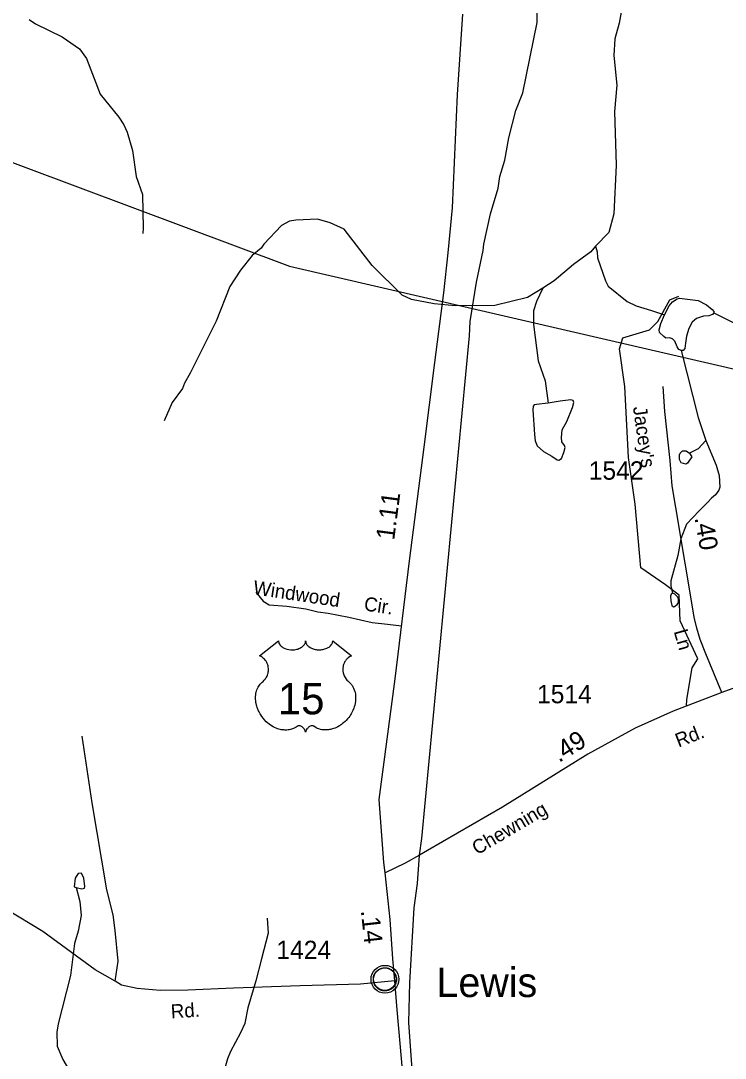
# Model space of a CAD drawing. Extents: x 2056842 to 2160602, y 826753 to 1016856.
# Drawn here: x 2116907 to 2121690, y 955471 to 962516 of the extents above; entities that cross this region are included whole.
import ezdxf

# ---------------------------------------------------------------- set-up
doc = ezdxf.new("R2010")
doc.units = 0
for name, color, linetype in [('Exist Civil Demographics Community CELL', 7, 'Continuous'), ('Exist Civil Demographics Community Label', 7, 'Continuous'), ('Exist Hydrographic Creek Single Shore', 7, 'Continuous'), ('Exist Hydrographic Misc Water Feature', 7, 'Continuous'), ('Exist Hydrographic Pond Under 1500 Sq Ft', 7, 'Continuous'), ('Exist Railroad Mainline', 7, 'Continuous'), ('Exist Road Non-System Type 51', 7, 'Continuous'), ('Exist Road Non-System Type 51 Label', 7, 'Continuous'), ('Exist Road Primary US Attributed', 7, 'Continuous'), ('Exist Road Primary US Mileage Hundredths English Label', 7, 'Continuous'), ('Exist Road Primary US Shield CELL', 7, 'Continuous'), ('Exist Road Primary US Shield Number Label', 7, 'Continuous'), ('Exist Road Secondary Mileage Hundredths English Label', 7, 'Continuous'), ('Exist Road Secondary Type 51 Attributed', 7, 'Continuous'), ('Exist Road Secondary Type 51 Label', 7, 'Continuous'), ('Exist Road Secondary Type 51 Number Label', 7, 'Continuous'), ('Exist Utilities Electrical Transmission Line', 7, 'Continuous')]:
    doc.layers.add(name, color=color, linetype=linetype)

msp = doc.modelspace()

# ---------------------------------------------------------------- linework, layer by layer
at = {"layer": 'Exist Civil Demographics Community CELL'}
msp.add_lwpolyline([(2119301.7, 956020.1), (2119302.7, 956025.6), (2119304.5, 956032.2), (2119307.4, 956039.4), (2119310.3, 956045.2), (2119313.7, 956050.9), (2119317.4, 956056), (2119321.4, 956060.4), (2119326, 956065), (2119331.5, 956069.6), (2119336.9, 956073.2), (2119341.8, 956076.1), (2119346.9, 956078.6), (2119352.3, 956080.9), (2119358, 956082.7), (2119362.3, 956083.8), (2119367.1, 956084.6), (2119371.3, 956085.3), (2119377.6, 956085.5), (2119382.1, 956085.4), (2119387.7, 956085.2), (2119392.6, 956084.5), (2119397.5, 956083.5), (2119402.5, 956082.1), (2119407.7, 956080.1), (2119414.4, 956077.2), (2119420.6, 956073.7), (2119425.7, 956070.2), (2119430.8, 956066.1), (2119434.2, 956063), (2119438.3, 956058.6), (2119442.1, 956053.9), (2119445.2, 956049.3), (2119448.4, 956044.3), (2119450.8, 956039.2), (2119452.8, 956034.2), (2119454.4, 956029.1), (2119455.7, 956024.5), (2119456.8, 956018.5), (2119457.4, 956013.8), (2119457.7, 956007.8), (2119457.5, 956002), (2119456.9, 955996.3), (2119456, 955990.8), (2119454.3, 955984.7), (2119452.4, 955978.8), (2119450.2, 955973.8), (2119447, 955967.8), (2119443.7, 955962.5), (2119440.3, 955957.8), (2119436, 955953), (2119430.7, 955948.1), (2119425.7, 955943.9), (2119420.7, 955940.5), (2119416.4, 955938), (2119409.6, 955934.8), (2119402.4, 955932), (2119396.5, 955930.6), (2119389.9, 955929.3), (2119385.5, 955928.8), (2119381, 955928.5), (2119375.4, 955928.5), (2119371.1, 955929), (2119365.5, 955929.7), (2119359.5, 955931), (2119355, 955932.3), (2119349.8, 955934.2), (2119345.2, 955936.2), (2119341.3, 955938.4), (2119334.5, 955942.5), (2119328.9, 955946.8), (2119324, 955951.2), (2119319.5, 955956.1), (2119316.3, 955960.1), (2119313.4, 955964.2), (2119309.3, 955971.3), (2119307.5, 955974.9), (2119305.8, 955978.9), (2119303.2, 955987.1), (2119301.7, 955994.1), (2119301, 955999.3), (2119300.7, 956005.6), (2119300.6, 956010.3), (2119301.2, 956016.8)], close=True, dxfattribs=at)
for centre, radius in [((2119379.3, 956007.6), 94.3), ((2119379, 956007.9), 76.7)]:
    msp.add_circle(centre, radius, dxfattribs=at)
at = {"layer": 'Exist Hydrographic Creek Single Shore'}
for points in [[(2116964.3, 962524.9), (2117006.5, 962495.2), (2117188.8, 962406), (2117305.3, 962324.5), (2117353.7, 962260.7), (2117446.6, 962017.1), (2117573.3, 961861.7), (2117605.5, 961809.8), (2117629.9, 961760), (2117666.4, 961636.1), (2117691, 961458.3), (2117733.6, 961336.5), (2117738.5, 961108.4), (2117734.9, 961072.5)], [(2117282.3, 956630.8), (2117308.8, 956535), (2117317.4, 956441), (2117295.8, 956334.9), (2117272.1, 956250.9), (2117245, 956032.7), (2117160.3, 955704.2)], [(2118579.1, 956422.4), (2118587.5, 956320.5), (2118540.2, 956146.2), (2118503, 955996.1), (2118449.6, 955813.8), (2118428.1, 955709.9)], [(2117160.3, 955704.2), (2117152.5, 955648.1), (2117154.8, 955554.2), (2117193.3, 955462.3), (2117243.6, 955374.6), (2117288, 955264.8), (2117348.5, 955179), (2117376.8, 955109.1), (2117463.4, 954971.5), (2117547.6, 954899.9), (2117664.3, 954760.4), (2117724.6, 954670.7), (2117764.8, 954628.9), (2117824.9, 954605.1), (2117937, 954579.7), (2117977, 954557.8)], [(2117976.9, 954557.7), (2118080.9, 954590), (2118136.6, 954600.3), (2118168.5, 954634.4), (2118231.9, 954750.6), (2118285.7, 954824.9), (2118295.5, 954856.9), (2118303.4, 954921), (2118288.5, 955100.8), (2118258.1, 955220.9), (2118277.4, 955342.9), (2118312.9, 955469.1), (2118332.6, 955519.3), (2118400.2, 955645.5), (2118429.8, 955709.5)]]:
    msp.add_lwpolyline(points, dxfattribs=at)
at = {"layer": 'Exist Hydrographic Misc Water Feature'}
for points in [[(2121103.2, 963159.3), (2121091.6, 963065.1), (2121034.3, 962888.9), (2121020.8, 962830.9), (2121005.2, 962700.8), (2120970, 962498.7), (2120940.6, 962392.5), (2120933.1, 962280.5), (2120954, 962078.6), (2120938.8, 961900.6), (2120948.2, 961534.6), (2120933.9, 961204.6), (2120900.2, 961078.4), (2120808.8, 960986)], [(2120452, 960700.5), (2120346.4, 960638), (2120124.5, 960583.1), (2119856.7, 960579.9), (2119712.6, 960593.2), (2119560.6, 960622.6), (2119496.3, 960652.3), (2119291.6, 960853.4), (2119102.6, 961100.5), (2119006.4, 961144.1), (2118922.3, 961167.7), (2118774.3, 961163.1), (2118730.4, 961154.9), (2118676.2, 961126.6), (2118557.1, 960998.1), (2118539.1, 960972.1), (2118477.3, 960921.7), (2118399.8, 960821.4), (2118326.2, 960711), (2118233.3, 960476.7), (2118056.8, 960124), (2118017.4, 960055.8), (2118005.3, 960019.8), (2117935.8, 959923.4), (2117880.2, 959799.2)], [(2120808.8, 960986), (2120777, 960945.9), (2120659.3, 960861.5), (2120527.9, 960750.8), (2120452, 960700.5)], [(2120808.8, 960986), (2120821.1, 960946.1), (2120823.4, 960906.2), (2120875.8, 960750.4), (2120894.1, 960714.5), (2121024.5, 960609), (2121084.6, 960579.3), (2121188.8, 960547.8), (2121277.4, 960520.1)], [(2120452, 960700.5), (2120408.5, 960610.3), (2120388.8, 960546.3), (2120387.4, 960454.2), (2120420.2, 960206.4), (2120466.8, 960070.6), (2120487.4, 959919.1)], [(2121277.4, 960520.1), (2121310.2, 960581.4), (2121332.1, 960606.6), (2121362.8, 960627.5), (2121379.2, 960631.8), (2121433.9, 960626.4), (2121506.2, 960615.4), (2121562, 960586.9), (2121601.5, 960555.2), (2121612.4, 960542), (2121613.5, 960532.1)], [(2121390.1, 960276.2), (2121374.8, 960283.5), (2121362.8, 960302.1), (2121347.4, 960340.4), (2121331, 960356.9), (2121311.3, 960362.3), (2121287.2, 960361.2), (2121271.9, 960371.1), (2121244.5, 960399.6), (2121241.2, 960418.2), (2121252.2, 960460.9), (2121277.4, 960520.1)], [(2121613.5, 960532.1), (2121603.7, 960521.2), (2121578.5, 960512.4), (2121542.3, 960509.1), (2121495.3, 960494.9), (2121464.6, 960468.6), (2121442.7, 960427), (2121427.4, 960374.4), (2121419.7, 960327.3), (2121415.3, 960291.1), (2121404.4, 960278), (2121390.1, 960276.2)], [(2121613.5, 960532.1), (2121779.9, 960448.9), (2121903.4, 960380.9), (2122065.6, 960323.7), (2122157.8, 960270.1), (2122272.2, 960186.6), (2122433.6, 960135.6), (2122549.7, 960110.4)], [(2121390.1, 960276.2), (2121505.8, 959821.2), (2121558.5, 959665.5)], [(2120487.4, 959919.1), (2120407.4, 959909.2), (2120392.1, 959907), (2120385.5, 959899.3), (2120384.4, 959873), (2120394.3, 959706.5), (2120399.8, 959663.8), (2120411.8, 959628.7), (2120456.7, 959590.4), (2120513.6, 959559.7), (2120548.7, 959535.6), (2120559.6, 959533.4), (2120578.2, 959544.4), (2120594.7, 959583.8), (2120603.4, 959618.9), (2120599, 959632), (2120581.5, 959656.1), (2120578.2, 959685.7), (2120582.6, 959739.4), (2120613.3, 959795.3), (2120653.8, 959890.6), (2120662.5, 959924.5), (2120658.2, 959937.7), (2120641.7, 959941), (2120568.4, 959933.3), (2120487.4, 959919.1)], [(2121558.5, 959665.5), (2121627.4, 959497.9), (2121649.5, 959427.9), (2121654, 959349.9), (2121646, 959328), (2121624.5, 959297.2), (2121596, 959274.2), (2121570.8, 959247.9), (2121513.9, 959188.8), (2121427, 959097), (2121387.9, 958998.1), (2121368.2, 958885.3), (2121320.8, 958712.5), (2121320.1, 958678.9), (2121332.1, 958628.5)], [(2121332.1, 958628.5), (2121326.6, 958626.3), (2121323.3, 958623), (2121317.9, 958609.9), (2121321.2, 958578.1), (2121326.6, 958546.3), (2121337.6, 958536.5), (2121346.3, 958538.6), (2121363.9, 958551.8), (2121371.5, 958564.9), (2121371.5, 958590.1), (2121367.1, 958602.2), (2121347.4, 958623), (2121332.1, 958628.5)]]:
    msp.add_lwpolyline(points, dxfattribs=at)
at = {"layer": 'Exist Hydrographic Pond Under 1500 Sq Ft'}
for points in [[(2121558.4, 959665.2), (2121506.2, 959609.2), (2121446.7, 959580.9)], [(2121446.7, 959580.9), (2121462.9, 959555), (2121433.2, 959512.9), (2121423.1, 959504.6), (2121391.2, 959514.5), (2121378.9, 959536.7), (2121378.9, 959568.5), (2121384.7, 959580.5), (2121398.8, 959594.7), (2121424.7, 959596.8), (2121446.7, 959580.9)], [(2117282.1, 956630.8), (2117322.3, 956620.8), (2117340.4, 956625), (2117342.3, 956636.8), (2117334, 956695), (2117319.9, 956728.8), (2117296, 956726.7), (2117282, 956704.6), (2117275.9, 956694.6), (2117270.1, 956634.7), (2117282.1, 956630.8)]]:
    msp.add_lwpolyline(points, dxfattribs=at)
at = {"layer": 'Exist Railroad Mainline'}
msp.add_lwpolyline([(2119576.2, 955236.6), (2119542.1, 955714.3), (2119548.7, 955985.6), (2119578.5, 956491.6), (2119599.7, 956657.8), (2119612.9, 956849.7), (2119630.5, 956963.8), (2119953.6, 960376.8), (2119957, 960473), (2120002, 960741.1), (2120047.1, 960955.4), (2120050.8, 960999.3), (2120095.9, 961205.4), (2120147.1, 961379.7), (2120158.8, 961457.7), (2120192.3, 961569.8), (2120219.6, 961720), (2120268.7, 961906.2), (2120316.2, 962026.3), (2120412.2, 962504.7), (2120413.6, 962628.7)], dxfattribs=at)
at = {"layer": 'Exist Road Non-System Type 51'}
for points in [[(2121426.6, 957862.9), (2121429.1, 957908), (2121464.3, 958122.4), (2121502.7, 958183.2), (2121384.4, 958442.4), (2121378, 958615.3), (2121285.2, 958685.7), (2121116.1, 958802.2), (2121077.7, 959234.2), (2121032.9, 959551), (2121007.2, 960032.4), (2120972, 960288.4), (2120994.4, 960362), (2121176.7, 960416.4), (2121231.1, 960474), (2121314.2, 960621.2), (2121375, 960646.8)], [(2118502.6, 958635.2), (2118553, 958574.2), (2118593, 958551), (2118712.9, 958540.5), (2118843.3, 958523.7), (2118923.3, 958502.6), (2118994.8, 958494.2), (2119133.7, 958466.8), (2119293.5, 958431), (2119396.6, 958418.4)], [(2119396.6, 958418.4), (2119492.1, 958406.8)], [(2117548.5, 955993.8), (2117569.1, 956130.6), (2117547.3, 956338.8), (2117535.2, 956445.4), (2117491.6, 956615.7), (2117392.4, 957206.5), (2117324.7, 957657.6)]]:
    msp.add_lwpolyline(points, dxfattribs=at)
at = {"layer": 'Exist Road Primary US Attributed'}
for points in [[(2119380.6, 956730.3), (2119371.5, 956799.3), (2119340.1, 957227.9), (2119449, 958047.1), (2119545.1, 958849.9), (2119646.5, 959620.6), (2119719.1, 960195.4), (2119779.6, 960667.6), (2119808.6, 960940.1), (2119837.7, 961245.2), (2119871.5, 962015.8), (2119908.9, 962560.8)], [(2119446.7, 955996.3), (2119433.8, 956146.7), (2119415.7, 956414.3), (2119380.6, 956730.3)], [(2120505.7, 950887.2), (2120476.9, 951082.4), (2120440.1, 951350.2), (2120385.8, 951742.2), (2120344.1, 952019.8), (2120251.6, 952368), (2120068.1, 952831), (2119914.6, 953191), (2119815.6, 953457.2), (2119775.6, 953634.8), (2119715, 953976.4), (2119625.7, 954508.5), (2119547.4, 954953.8), (2119520.2, 955136.2), (2119481.9, 955570.3), (2119462.7, 955799.1), (2119446.7, 955996.3)]]:
    msp.add_lwpolyline(points, dxfattribs=at)
at = {"layer": 'Exist Road Primary US Shield CELL'}
msp.add_lwpolyline([(2118656.7, 958305.7), (2118657, 958300.4), (2118658.3, 958294.1), (2118659.3, 958290.8), (2118662.3, 958284.6), (2118667.1, 958277.2), (2118673.9, 958270), (2118681.6, 958263.7), (2118686.8, 958260.3), (2118695.5, 958255.6), (2118705.5, 958251.5), (2118716.6, 958248.3), (2118727.9, 958246), (2118740.3, 958244.6), (2118752.5, 958244.4), (2118765.7, 958245.4), (2118780.3, 958248.2), (2118787.1, 958249.9), (2118794.6, 958252.5), (2118801.6, 958255.4), (2118809.2, 958259.5), (2118815.4, 958263.5), (2118820.2, 958267), (2118827, 958273.5), (2118832.5, 958280.3), (2118834.8, 958284.1), (2118836.7, 958287.7), (2118839.4, 958295.5), (2118840.2, 958298.9), (2118840.7, 958306), (2118841.2, 958300), (2118841.8, 958296.3), (2118842.8, 958292.6), (2118844.3, 958288.8), (2118847, 958283.3), (2118850.1, 958278.7), (2118855.8, 958272), (2118859.4, 958268.6), (2118862.6, 958266), (2118871.4, 958260), (2118881.6, 958254.8), (2118886.6, 958252.6), (2118891.8, 958250.8), (2118898.3, 958248.8), (2118905, 958247.2), (2118911.7, 958246.1), (2118918.6, 958245.1), (2118925.6, 958244.5), (2118931.2, 958244.4), (2118938.2, 958244.5), (2118944.7, 958244.8), (2118951.3, 958245.6), (2118958.6, 958246.8), (2118964.4, 958248.1), (2118972.2, 958250.2), (2118979.2, 958252.7), (2118985.3, 958255.3), (2118993.3, 958259.5), (2118999.8, 958263.5), (2119004.5, 958267.3), (2119010.1, 958272.5), (2119015.4, 958278.7), (2119018.5, 958283.1), (2119020.7, 958287.8), (2119022.8, 958292.6), (2119024, 958297.8), (2119024.6, 958302.3), (2119024.7, 958306.1), (2119153.3, 958203.7), (2119150.3, 958202.5), (2119143.3, 958199.1), (2119137.8, 958195.8), (2119128.9, 958189.6), (2119125.1, 958186.2), (2119121.3, 958182.6), (2119117.9, 958178.8), (2119114.8, 958175.2), (2119111.1, 958170.1), (2119107.7, 958164.9), (2119104.4, 958159.2), (2119102.1, 958154.3), (2119098.1, 958143.9), (2119096.2, 958137.4), (2119095, 958131.9), (2119093.5, 958120.4), (2119093.1, 958114.9), (2119093.1, 958109.5), (2119093.4, 958103.8), (2119093.9, 958098.3), (2119094.9, 958092.6), (2119095.8, 958087.6), (2119097.4, 958081.5), (2119099.7, 958074.3), (2119102.5, 958067.4), (2119108.4, 958056.2), (2119115.9, 958044.8), (2119121.3, 958038.5), (2119126.7, 958033), (2119134.6, 958026.3), (2119138.9, 958022.5), (2119143.8, 958017.6), (2119151.9, 958008.2), (2119155.1, 958003.8), (2119158.4, 957998.9), (2119161.5, 957993.8), (2119164.5, 957988.3), (2119166.9, 957983.5), (2119171.5, 957972.5), (2119174.8, 957961.8), (2119176.3, 957956.2), (2119178.7, 957943.6), (2119179.6, 957937.3), (2119180.6, 957925), (2119180.6, 957910.1), (2119179.5, 957896), (2119176.8, 957879.5), (2119174.6, 957869.6), (2119171.2, 957858.1), (2119168, 957848.2), (2119162.1, 957833.5), (2119156.9, 957822.9), (2119150.1, 957810.4), (2119145.5, 957802.9), (2119140.1, 957794.8), (2119133.3, 957785.6), (2119125.4, 957775.7), (2119115.9, 957765.3), (2119108.3, 957757.6), (2119098.3, 957748.6), (2119092.2, 957743.6), (2119083.5, 957737.1), (2119071.7, 957729.2), (2119060, 957722.4), (2119050, 957717.3), (2119041.2, 957713.5), (2119029.8, 957709.2), (2119010.8, 957704), (2119003.9, 957702.5), (2118995.7, 957701.3), (2118988.1, 957700.5), (2118980.6, 957700.1), (2118970.6, 957700.1), (2118960.6, 957700.9), (2118951.2, 957702.2), (2118941.4, 957704.3), (2118931.2, 957707.3), (2118921.9, 957711), (2118912.5, 957715.6), (2118896.5, 957725.6), (2118891.9, 957728.1), (2118889.4, 957728.7), (2118883.2, 957729), (2118877.4, 957727.8), (2118871.5, 957725.5), (2118867.9, 957723.6), (2118863.2, 957720.5), (2118859.6, 957717.6), (2118855.1, 957713.4), (2118852.1, 957709.9), (2118849.8, 957707.2), (2118845.3, 957700.1), (2118843.7, 957696.7), (2118842, 957692.4), (2118840.6, 957686), (2118838.6, 957694.1), (2118836.2, 957699.4), (2118833.5, 957704), (2118830.6, 957708), (2118826.1, 957713.2), (2118822.1, 957717), (2118817.3, 957721), (2118812.1, 957724.1), (2118807.9, 957726.2), (2118804.2, 957727.7), (2118799.5, 957728.8), (2118795.7, 957729.1), (2118792.6, 957729), (2118788.3, 957728.1), (2118782.5, 957723.9), (2118777, 957720.1), (2118771, 957716.4), (2118763.9, 957712.6), (2118758.6, 957710.1), (2118752.4, 957707.7), (2118745.1, 957705.3), (2118737.2, 957703.2), (2118729.1, 957701.6), (2118721.9, 957700.5), (2118714.3, 957699.8), (2118707.4, 957699.6), (2118700.1, 957699.6), (2118693.4, 957700.2), (2118685.6, 957700.9), (2118675.8, 957702.3), (2118667.8, 957704.1), (2118659.3, 957706.4), (2118650.5, 957709.1), (2118641.2, 957712.7), (2118629.5, 957717.8), (2118621.4, 957722), (2118608.5, 957729.3), (2118593.5, 957739.8), (2118582.2, 957749), (2118573.8, 957756.5), (2118561.6, 957768.9), (2118554.4, 957777.1), (2118543.2, 957791.7), (2118535.9, 957802.2), (2118531.3, 957810), (2118524.4, 957822.4), (2118520.7, 957830.3), (2118515.8, 957841.7), (2118512, 957852.1), (2118508.8, 957861.9), (2118507.1, 957868.3), (2118504.7, 957879.3), (2118503.2, 957887.1), (2118501.7, 957897.8), (2118500.9, 957909.1), (2118500.8, 957919.5), (2118501, 957928.2), (2118502, 957938.3), (2118503.7, 957949), (2118505.8, 957958.2), (2118507.7, 957964.8), (2118510.4, 957972.9), (2118514, 957981.8), (2118518.3, 957990.3), (2118522.3, 957997.4), (2118527.4, 958005), (2118532.4, 958011.4), (2118539, 958018.6), (2118545.8, 958025.1), (2118552.1, 958030.2), (2118559.5, 958037.5), (2118563.4, 958041.9), (2118568.1, 958048), (2118571.8, 958053.7), (2118574.8, 958058.8), (2118578.7, 958066.3), (2118581, 958072), (2118584, 958080.6), (2118585.5, 958086.7), (2118587, 958094.5), (2118588, 958101.9), (2118588.4, 958111.1), (2118588.1, 958118.7), (2118587.1, 958127.6), (2118585.5, 958136.1), (2118583.5, 958143.5), (2118580.3, 958152.1), (2118577.3, 958158.3), (2118572.4, 958166.7), (2118566.9, 958174.6), (2118561.3, 958180.9), (2118555.6, 958186.6), (2118550.1, 958190.9), (2118544.9, 958194.6), (2118538.4, 958198.6), (2118532.1, 958201.7), (2118528.1, 958203.3)], close=True, dxfattribs=at)
at = {"layer": 'Exist Road Secondary Type 51 Attributed'}
for points in [[(2121667.7, 957954.9), (2121557.5, 958217.6), (2121519.4, 958313.9), (2121496.9, 958392.4), (2121479, 958466.3), (2121454.3, 958618.7), (2121418.5, 958833.8), (2121353.4, 959210.7), (2121329.9, 959357.5), (2121315.2, 959530.8), (2121279.9, 959862.7), (2121267.6, 960032.7)], [(2124678.9, 958512.8), (2124446.1, 958587.1), (2124145.5, 958681.5), (2123974, 958706.8), (2123761.3, 958711.6), (2123612.6, 958698.8), (2123457.5, 958666.8), (2122954.4, 958465.8), (2122194.1, 958164.1), (2121734.4, 957980.4), (2121667.7, 957954.9)], [(2121667.7, 957954.9), (2121336.3, 957828.4), (2121077.2, 957711.6), (2120756.6, 957536), (2120176.7, 957176.6), (2119668.7, 956881.4), (2119612.9, 956849.6)], [(2119612.9, 956849.6), (2119516.8, 956795), (2119380.6, 956730.3)], [(2119446.7, 955996.3), (2119214.4, 955974.5), (2118803, 955962.4), (2118350.5, 955947.8), (2118042.2, 955933.2), (2117853.4, 955930.8), (2117696.1, 955945.3), (2117589.7, 955967.1), (2117548.5, 955993.8), (2117411.8, 956072.5), (2117056.1, 956331.6), (2116809.3, 956481.7)]]:
    msp.add_lwpolyline(points, dxfattribs=at)
at = {"layer": 'Exist Utilities Electrical Transmission Line'}
msp.add_lwpolyline([(2091732.8, 968549.5), (2097404.8, 967209.2), (2100661.2, 966421.5), (2103167.1, 965833.4), (2103789.5, 965695.2), (2107197.9, 964886), (2108995.3, 964445.7), (2109355.4, 964364.8), (2110462.9, 963946.5), (2118731.6, 960849.6), (2121852.3, 960127.2), (2129456.6, 958500.6), (2132448.8, 957469.6), (2135879.1, 955892.8), (2136089.1, 955789.9), (2136598.4, 955551.4), (2138698.3, 954604.7), (2140782.1, 953673.9), (2142012.4, 953099.3), (2143419, 952451.6), (2144206.7, 952071.9)], dxfattribs=at)

# ---------------------------------------------------------------- texts
at = {"layer": 'Exist Civil Demographics Community Label'}
msp.add_text('Lewis', height=200, dxfattribs=at).set_placement((2119729.5, 955886.8))
at = {"layer": 'Exist Road Non-System Type 51 Label'}
for s, p in [('Windwood', (2118480.2, 958622.5)), ('Cir.', (2119232.6, 958512.8))]:
    msp.add_text(s, height=95, rotation=351.39246, dxfattribs=at).set_placement(p)
at = {"layer": 'Exist Road Primary US Mileage Hundredths English Label'}
for s, rotation, p in [('1.11', 82.49835, (2119441.8, 958985.2)), ('.14', 276.33575, (2119215.1, 956473.3))]:
    msp.add_text(s, height=125, rotation=rotation, dxfattribs=at).set_placement(p)
at = {"layer": 'Exist Road Primary US Shield Number Label'}
msp.add_text('15', height=212.5, dxfattribs=at).set_placement((2118652.5, 957806.4))
at = {"layer": 'Exist Road Secondary Mileage Hundredths English Label'}
for s, rotation, p in [('.40', 279.79856, (2121481.2, 959141.1)), ('.49', 31.78913, (2120561, 957475.8))]:
    msp.add_text(s, height=125, rotation=rotation, dxfattribs=at).set_placement(p)
at = {"layer": 'Exist Road Secondary Type 51 Label'}
for s, rotation, p in [("Jacey's", 278.16694, (2121062.8, 959891.5)), ('Ln', 285.82566, (2121339.6, 958369.9)), ('Rd.', 21.3507, (2121372.7, 957580.5)), ('Chewning', 30.53768, (2120005.8, 956848.7)), ('Rd.', 3.76128, (2117928.4, 955741))]:
    msp.add_text(s, height=95, rotation=rotation, dxfattribs=at).set_placement(p)
at = {"layer": 'Exist Road Secondary Type 51 Number Label'}
for s, p in [('1542', (2120763.2, 959399.6)), ('1514', (2120411.9, 957881.7)), ('1424', (2118642, 956144.1))]:
    msp.add_text(s, height=125, dxfattribs=at).set_placement(p)

doc.saveas('drawing.dxf')
